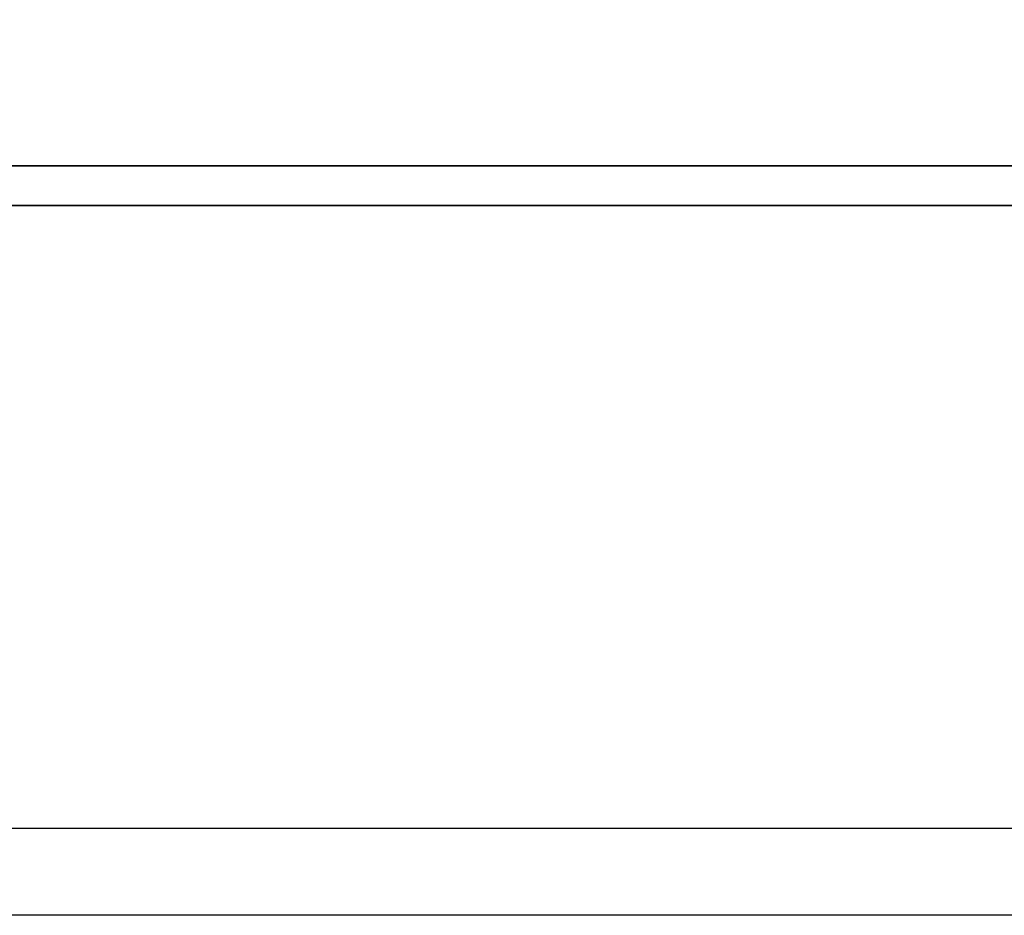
# Model space of a CAD drawing. Header units: millimetres. Extents: x -386 to 3135, y -1989 to 860.
# Tile 361 of 596: x 1709.57 to 1715.24, y -1594.95 to -1589.8. Entities that reach past the tile are written whole.
import ezdxf

# ---------------------------------------------------------------- set-up
doc = ezdxf.new("R2010")
doc.units = ezdxf.units.MM
doc.layers.get('0').update_dxf_attribs({"linetype": 'CONTINUOUS'})
doc.layers.add('DIM', color=4, linetype='CONTINUOUS')
doc.layers.add('layer 1', color=7, linetype='CONTINUOUS')

# ---------------------------------------------------------------- blocks, each defined once
blk = doc.blocks.new('TBI MOTION logo(完整正式版)')
at = {"layer": 'layer 1', "color": 22, "lineweight": 35}
blk.add_open_spline([(75.90875, -9.47875), (75.90875, -9.47875), (75.90875, -12.28625), (75.90875, -12.28625), (75.90875, -12.28625), (75.90875, -12.28625), (75.90875, -12.47875), (75.90875, -12.47875), (75.90875, -12.47875), (75.90875, -12.47875), (75.71625, -12.47875), (75.71625, -12.47875), (75.71625, -12.47875), (75.71625, -12.47875), (-88.32875, -12.47875), (-88.32875, -12.47875), (-88.32875, -12.47875), (-88.32875, -12.47875), (-88.32875, -13.29375), (-88.32875, -13.29375), (-88.32875, -13.29375), (-88.32875, -13.29375), (82.89125, -13.29375), (82.89125, -13.29375), (82.89125, -13.29375), (82.89125, -13.29375), (75.90875, -9.47875), (75.90875, -9.47875)], degree=3, knots=[0, 0, 0, 0, 0.14285714, 0.14285714, 0.14285714, 0.14285715, 0.28571429, 0.28571429, 0.28571429, 0.2857143, 0.42857143, 0.42857143, 0.42857143, 0.42857144, 0.57142857, 0.57142857, 0.57142857, 0.57142858, 0.71428571, 0.71428571, 0.71428571, 0.71428572, 0.85714286, 0.85714286, 0.85714286, 0.85714287, 1, 1, 1, 1], dxfattribs=at)

msp = doc.modelspace()

# ---------------------------------------------------------------- linework, layer by layer
at = {"linetype": 'Continuous'}
msp.add_line((1874.3712, -1594.449), (1615.8831, -1594.4493), dxfattribs=at)
msp.add_open_spline([(1874.2508, -1594.9488), (1615.8831, -1594.9491)], degree=1, dxfattribs=at)

# ---------------------------------------------------------------- block references
at = {"layer": 'DIM', "color": 7, "xscale": 0.2802190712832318, "yscale": 0.2802190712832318, "zscale": 0.2802190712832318}
msp.add_blockref('TBI MOTION logo(完整正式版)', (1728.9261, -1587.1407), dxfattribs=at)

doc.saveas('drawing.dxf')
